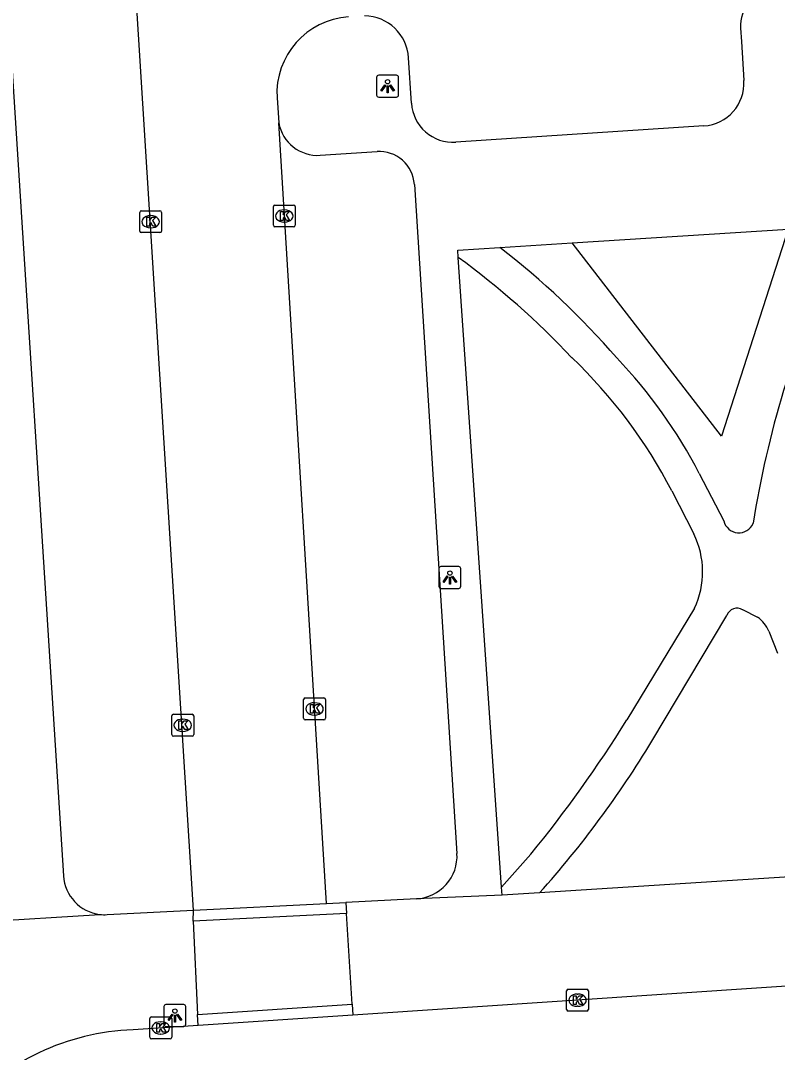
# Model space of a CAD drawing. Extents: x 159689 to 160786, y 387323 to 388339.
# Drawn here: x 160354.58 to 160389.12, y 387693.69 to 387740.81 of the extents above; entities that cross this region are included whole.
import ezdxf

# ---------------------------------------------------------------- set-up
doc = ezdxf.new("R2010")
doc.units = 0
for name, color, linetype in [('IMGEO_Groenvoorziening', 7, 'Continuous'), ('IMGEO_Kolk', 7, 'Continuous'), ('IMGEO_Lichtpunt', 7, 'Continuous'), ('IMGEO_Rijbaan_lokaal_open', 7, 'Continuous'), ('IMGEO_Voetpad_halfverhard', 7, 'Continuous'), ('IMGEO_Voetpad_open', 7, 'Continuous')]:
    doc.layers.add(name, color=color, linetype=linetype)

msp = doc.modelspace()

# ---------------------------------------------------------------- linework, layer by layer
at = {"layer": 'IMGEO_Groenvoorziening'}
msp.add_lwpolyline([(160389.614, 387731.283), (160386.571, 387721.835), (160379.759, 387730.652)], dxfattribs=at)
at = {"layer": 'IMGEO_Kolk'}
for p, q in [((160366.119, 387731.459), (160366.119, 387732.311)), ((160366.194, 387732.385), (160367.046, 387732.385)), ((160367.12, 387732.311), (160367.12, 387731.459)), ((160360.018, 387731.198), (160360.018, 387732.05)), ((160360.093, 387732.124), (160360.945, 387732.124)), ((160360.506, 387731.904), (160360.531, 387731.904)), ((160361.019, 387732.05), (160361.019, 387731.198)), ((160366.607, 387732.165), (160366.632, 387732.165)), ((160360.529, 387731.344), (160360.504, 387731.344)), ((160367.046, 387731.385), (160366.194, 387731.385)), ((160366.63, 387731.605), (160366.605, 387731.605)), ((160360.945, 387731.124), (160360.093, 387731.124)), ((160367.498, 387708.95), (160367.498, 387709.802)), ((160367.573, 387709.876), (160368.425, 387709.876)), ((160367.986, 387709.656), (160368.011, 387709.656)), ((160368.499, 387709.802), (160368.499, 387708.95)), ((160361.482, 387708.203), (160361.482, 387709.055)), ((160361.557, 387709.129), (160362.409, 387709.129)), ((160361.97, 387708.909), (160361.995, 387708.909)), ((160362.483, 387709.055), (160362.483, 387708.203)), ((160368.425, 387708.876), (160367.573, 387708.876)), ((160368.009, 387709.096), (160367.984, 387709.096)), ((160361.993, 387708.349), (160361.968, 387708.349)), ((160362.409, 387708.129), (160361.557, 387708.129)), ((160379.502, 387695.65), (160379.502, 387696.502)), ((160379.577, 387696.576), (160380.429, 387696.576)), ((160380.503, 387696.502), (160380.503, 387695.65)), ((160379.99, 387696.356), (160380.015, 387696.356)), ((160380.429, 387695.576), (160379.577, 387695.576)), ((160380.013, 387695.796), (160379.988, 387695.796)), ((160360.478, 387694.382), (160360.478, 387695.234)), ((160360.553, 387695.308), (160361.405, 387695.308)), ((160360.966, 387695.088), (160360.991, 387695.088)), ((160361.479, 387695.234), (160361.479, 387694.382)), ((160361.405, 387694.308), (160360.553, 387694.308)), ((160360.989, 387694.528), (160360.964, 387694.528))]:
    msp.add_line(p, q, dxfattribs=at)
for points in [[(160366.119, 387731.459), (160366.119, 387732.311)], [(160366.194, 387732.385), (160367.046, 387732.385)], [(160367.12, 387732.311), (160367.12, 387731.459)], [(160360.018, 387731.198), (160360.018, 387732.05)], [(160360.093, 387732.124), (160360.945, 387732.124)], [(160360.339, 387731.824), (160360.462, 387731.824), (160360.462, 387731.673), (160360.592, 387731.824), (160360.756, 387731.824), (160360.61, 387731.673), (160360.763, 387731.424), (160360.611, 387731.424), (160360.526, 387731.588), (160360.462, 387731.521), (160360.462, 387731.424), (160360.339, 387731.424), (160360.339, 387731.824)], [(160361.019, 387732.05), (160361.019, 387731.198)], [(160366.44, 387732.085), (160366.563, 387732.085), (160366.563, 387731.934), (160366.693, 387732.085), (160366.857, 387732.085), (160366.711, 387731.934), (160366.864, 387731.685), (160366.712, 387731.685), (160366.627, 387731.849), (160366.563, 387731.782), (160366.563, 387731.685), (160366.44, 387731.685), (160366.44, 387732.085)], [(160367.046, 387731.385), (160366.194, 387731.385)], [(160360.945, 387731.124), (160360.093, 387731.124)], [(160367.498, 387708.95), (160367.498, 387709.802)], [(160367.573, 387709.876), (160368.425, 387709.876)], [(160368.499, 387709.802), (160368.499, 387708.95)], [(160367.819, 387709.576), (160367.942, 387709.576), (160367.942, 387709.425), (160368.072, 387709.576), (160368.236, 387709.576), (160368.09, 387709.425), (160368.243, 387709.176), (160368.091, 387709.176), (160368.006, 387709.34), (160367.942, 387709.273), (160367.942, 387709.176), (160367.819, 387709.176), (160367.819, 387709.576)], [(160361.482, 387708.203), (160361.482, 387709.055)], [(160361.557, 387709.129), (160362.409, 387709.129)], [(160361.803, 387708.829), (160361.926, 387708.829), (160361.926, 387708.678), (160362.056, 387708.829), (160362.22, 387708.829), (160362.074, 387708.678), (160362.227, 387708.429), (160362.075, 387708.429), (160361.99, 387708.593), (160361.926, 387708.526), (160361.926, 387708.429), (160361.803, 387708.429), (160361.803, 387708.829)], [(160362.483, 387709.055), (160362.483, 387708.203)], [(160368.425, 387708.876), (160367.573, 387708.876)], [(160362.409, 387708.129), (160361.557, 387708.129)], [(160379.502, 387695.65), (160379.502, 387696.502)], [(160379.577, 387696.576), (160380.429, 387696.576)], [(160380.503, 387696.502), (160380.503, 387695.65)], [(160379.823, 387696.276), (160379.946, 387696.276), (160379.946, 387696.125), (160380.076, 387696.276), (160380.24, 387696.276), (160380.094, 387696.125), (160380.247, 387695.876), (160380.095, 387695.876), (160380.01, 387696.04), (160379.946, 387695.973), (160379.946, 387695.876), (160379.823, 387695.876), (160379.823, 387696.276)], [(160380.429, 387695.576), (160379.577, 387695.576)], [(160360.478, 387694.382), (160360.478, 387695.234)], [(160360.553, 387695.308), (160361.405, 387695.308)], [(160361.479, 387695.234), (160361.479, 387694.382)], [(160360.799, 387695.008), (160360.922, 387695.008), (160360.922, 387694.857), (160361.052, 387695.008), (160361.216, 387695.008), (160361.07, 387694.857), (160361.223, 387694.608), (160361.071, 387694.608), (160360.986, 387694.772), (160360.922, 387694.705), (160360.922, 387694.608), (160360.799, 387694.608), (160360.799, 387695.008)], [(160361.405, 387694.308), (160360.553, 387694.308)]]:
    msp.add_lwpolyline(points, dxfattribs=at)
for centre, start, end in [((160366.196, 387732.309), 91.552, 178.448), ((160366.196, 387732.309), 91.552, 178.448), ((160367.044, 387732.309), 1.552, 88.448), ((160367.044, 387732.309), 1.552, 88.448), ((160360.095, 387732.048), 91.552, 178.448), ((160360.095, 387732.048), 91.552, 178.448), ((160360.943, 387732.048), 1.552, 88.448), ((160360.943, 387732.048), 1.552, 88.448), ((160366.196, 387731.461), 181.552, 268.448), ((160366.196, 387731.461), 181.552, 268.448), ((160367.044, 387731.461), 271.552, 358.448), ((160367.044, 387731.461), 271.552, 358.448), ((160360.095, 387731.2), 181.552, 268.448), ((160360.095, 387731.2), 181.552, 268.448), ((160360.943, 387731.2), 271.552, 358.448), ((160360.943, 387731.2), 271.552, 358.448), ((160367.575, 387709.8), 91.552, 178.448), ((160367.575, 387709.8), 91.552, 178.448), ((160368.423, 387709.8), 1.552, 88.448), ((160368.423, 387709.8), 1.552, 88.448), ((160361.559, 387709.053), 91.552, 178.448), ((160361.559, 387709.053), 91.552, 178.448), ((160362.407, 387709.053), 1.552, 88.448), ((160362.407, 387709.053), 1.552, 88.448), ((160367.575, 387708.952), 181.552, 268.448), ((160367.575, 387708.952), 181.552, 268.448), ((160368.423, 387708.952), 271.552, 358.448), ((160368.423, 387708.952), 271.552, 358.448), ((160361.559, 387708.205), 181.552, 268.448), ((160361.559, 387708.205), 181.552, 268.448), ((160362.407, 387708.205), 271.552, 358.448), ((160362.407, 387708.205), 271.552, 358.448), ((160379.579, 387696.5), 91.552, 178.448), ((160379.579, 387696.5), 91.552, 178.448), ((160380.427, 387696.5), 1.552, 88.448), ((160380.427, 387696.5), 1.552, 88.448), ((160379.579, 387695.652), 181.552, 268.448), ((160379.579, 387695.652), 181.552, 268.448), ((160380.427, 387695.652), 271.552, 358.448), ((160380.427, 387695.652), 271.552, 358.448), ((160360.555, 387695.232), 91.552, 178.448), ((160360.555, 387695.232), 91.552, 178.448), ((160361.403, 387695.232), 1.552, 88.448), ((160361.403, 387695.232), 1.552, 88.448), ((160360.555, 387694.384), 181.552, 268.448), ((160360.555, 387694.384), 181.552, 268.448), ((160361.403, 387694.384), 271.552, 358.448), ((160361.403, 387694.384), 271.552, 358.448)]:
    msp.add_arc(centre, 0.0765, start, end, dxfattribs=at)
for centre, major_axis, ratio, start_param, end_param in [((160360.505, 387731.624), (-0.387, 0.002), 0.722429, 4.712389, 7.853982), ((160360.53, 387731.624), (-0.39, 0.002), 0.717154, 1.570796, 4.712389), ((160366.606, 387731.885), (-0.387, 0.002), 0.722429, 4.712389, 7.853982), ((160366.631, 387731.885), (-0.39, 0.002), 0.717154, 1.570796, 4.712389), ((160367.985, 387709.376), (-0.387, 0.002), 0.722429, 4.712389, 7.853982), ((160368.01, 387709.376), (-0.39, 0.002), 0.717154, 1.570796, 4.712389), ((160361.969, 387708.629), (-0.387, 0.002), 0.722429, 4.712389, 7.853982), ((160361.994, 387708.629), (-0.39, 0.002), 0.717154, 1.570796, 4.712389), ((160379.989, 387696.076), (-0.387, 0.002), 0.722429, 4.712389, 7.853982), ((160380.014, 387696.076), (-0.39, 0.002), 0.717154, 1.570796, 4.712389), ((160360.965, 387694.808), (-0.387, 0.002), 0.722429, 4.712389, 7.853982), ((160360.99, 387694.808), (-0.39, 0.002), 0.717154, 1.570796, 4.712389)]:
    msp.add_ellipse(centre, major_axis=major_axis, ratio=ratio, start_param=start_param, end_param=end_param, dxfattribs=at)
at = {"layer": 'IMGEO_Lichtpunt'}
for p, q in [((160370.835, 387738.215), (160370.835, 387737.408)), ((160370.835, 387738.215), (160370.835, 387737.408)), ((160371.737, 387738.31), (160370.929, 387738.31)), ((160371.737, 387738.31), (160370.929, 387738.31)), ((160371.831, 387737.408), (160371.831, 387738.215)), ((160371.831, 387737.408), (160371.831, 387738.215)), ((160370.929, 387737.314), (160371.737, 387737.314)), ((160370.929, 387737.314), (160371.737, 387737.314)), ((160373.677, 387715.782), (160373.677, 387714.975)), ((160373.677, 387715.782), (160373.677, 387714.975)), ((160374.579, 387715.877), (160373.771, 387715.877)), ((160374.579, 387715.877), (160373.771, 387715.877)), ((160374.673, 387714.975), (160374.673, 387715.782)), ((160374.673, 387714.975), (160374.673, 387715.782)), ((160373.771, 387714.881), (160374.579, 387714.881)), ((160373.771, 387714.881), (160374.579, 387714.881)), ((160361.125, 387695.78), (160361.125, 387694.973)), ((160361.125, 387695.78), (160361.125, 387694.973)), ((160362.027, 387695.875), (160361.219, 387695.875)), ((160362.027, 387695.875), (160361.219, 387695.875)), ((160362.121, 387694.973), (160362.121, 387695.78)), ((160362.121, 387694.973), (160362.121, 387695.78)), ((160361.219, 387694.879), (160362.027, 387694.879)), ((160361.219, 387694.879), (160362.027, 387694.879))]:
    msp.add_line(p, q, dxfattribs=at)
for points in [[(160371.209, 387737.879), (160371.248, 387737.851), (160371.06, 387737.589), (160371.022, 387737.616), (160371.209, 387737.879)], [(160371.311, 387737.831), (160371.358, 387737.831), (160371.358, 387737.509), (160371.311, 387737.509), (160371.311, 387737.831)], [(160371.421, 387737.851), (160371.459, 387737.878), (160371.646, 387737.616), (160371.607, 387737.588), (160371.421, 387737.851)], [(160374.051, 387715.446), (160374.09, 387715.418), (160373.902, 387715.156), (160373.864, 387715.183), (160374.051, 387715.446)], [(160374.153, 387715.398), (160374.2, 387715.398), (160374.2, 387715.076), (160374.153, 387715.076), (160374.153, 387715.398)], [(160374.263, 387715.418), (160374.301, 387715.445), (160374.488, 387715.183), (160374.449, 387715.155), (160374.263, 387715.418)], [(160361.499, 387695.444), (160361.538, 387695.416), (160361.35, 387695.154), (160361.312, 387695.181), (160361.499, 387695.444)], [(160361.601, 387695.396), (160361.648, 387695.396), (160361.648, 387695.074), (160361.601, 387695.074), (160361.601, 387695.396)], [(160361.711, 387695.416), (160361.749, 387695.443), (160361.936, 387695.181), (160361.897, 387695.153), (160361.711, 387695.416)]]:
    msp.add_lwpolyline(points, dxfattribs=at)
for centre in [(160371.334, 387738.013), (160374.176, 387715.58), (160361.624, 387695.578)]:
    msp.add_circle(centre, 0.0994, dxfattribs=at)
for centre, start, end in [((160370.929, 387738.215), 90, 180), ((160370.929, 387738.215), 90, 180), ((160371.737, 387738.215), 0, 90), ((160371.737, 387738.215), 0, 90), ((160370.929, 387737.408), 180, 270), ((160370.929, 387737.408), 180, 270), ((160371.737, 387737.408), 270, 0), ((160371.737, 387737.408), 270, 360), ((160373.771, 387715.782), 90, 180), ((160373.771, 387715.782), 90, 180), ((160374.579, 387715.782), 0, 90), ((160374.579, 387715.782), 0, 90), ((160373.771, 387714.975), 180, 270), ((160373.771, 387714.975), 180, 270), ((160374.579, 387714.975), 270, 0), ((160374.579, 387714.975), 270, 360), ((160361.219, 387695.78), 90, 180), ((160361.219, 387695.78), 90, 180), ((160362.027, 387695.78), 0, 90), ((160362.027, 387695.78), 0, 90), ((160361.219, 387694.973), 180, 270), ((160361.219, 387694.973), 180, 270), ((160362.027, 387694.973), 270, 0), ((160362.027, 387694.973), 270, 360)]:
    msp.add_arc(centre, 0.0946, start, end, dxfattribs=at)
at = {"layer": 'IMGEO_Rijbaan_lokaal_open'}
for points in [[(160362.482, 387700.184), (160359.59, 387746.24)], [(160366.288, 387737.274), (160366.368, 387736.143)], [(160368.541, 387700.494), (160366.368, 387736.143)], [(160362.482, 387700.184), (160368.541, 387700.494)], [(160403.188, 387697.624), (160398.414, 387697.302), (160369.75, 387695.391)], [(160369.75, 387695.391), (160362.683, 387694.92)], [(160362.683, 387694.92), (160359.719, 387694.722)]]:
    msp.add_lwpolyline(points, dxfattribs=at)
for centre, radius, start, end in [((160369.783, 387737.486), 3.501, 93.7497, 183.4725), ((160360.131, 387683.684), 11.046, 92.1396, 138.3478)]:
    msp.add_arc(centre, radius, start, end, dxfattribs=at)
at = {"layer": 'IMGEO_Voetpad_halfverhard'}
for points in [[(160385.561, 387720.124), (160386.68, 387717.967)], [(160384.307, 387719.33), (160385.309, 387717.365)], [(160385.338, 387713.974), (160382.249, 387708.871)], [(160387.539, 387713.908), (160388.218, 387713.561)], [(160383.4, 387707.906), (160386.82, 387713.645)], [(160388.738, 387712.919), (160389.124, 387711.926)], [(160377.869, 387702.74), (160376.532, 387701.229)]]:
    msp.add_lwpolyline(points, dxfattribs=at)
for centre, radius, start, end in [((160354.346, 387701.686), 36.274, 40.8288, 52.4399), ((160352.172, 387699.417), 37.897, 43.3164, 53.7947), ((160434.273, 387710.435), 46.847, 155.6675, 170.8862), ((160363.783, 387708.698), 23.114, 27.3849, 46.3248), ((160365.274, 387709.628), 22.842, 27.3558, 43.6764), ((160387.367, 387718.121), 0.704, 192.6638, 337.7664), ((160381.838, 387715.64), 3.876, 334.55, 26.4299), ((160387.288, 387713.48), 0.496, 59.5631, 160.6205), ((160387.405, 387712.371), 1.442, 22.3583, 55.6545), ((160333.663, 387738.951), 57.143, 320.6777, 328.2381), ((160343.423, 387732.12), 46.738, 318.2159, 328.7969)]:
    msp.add_arc(centre, radius, start, end, dxfattribs=at)
at = {"layer": 'IMGEO_Voetpad_open'}
for points in [[(160353.847, 387744.031), (160356.538, 387701.758)], [(160387.438, 387740.467), (160387.48, 387739.85), (160387.593, 387738.066)], [(160372.424, 387737.032), (160372.292, 387739.111)], [(160385.774, 387735.997), (160374.444, 387735.257)], [(160368.259, 387734.655), (160370.854, 387734.824)], [(160372.555, 387733.329), (160374.5, 387702.776)], [(160379.759, 387730.652), (160389.614, 387731.283)], [(160374.557, 387729.997), (160374.535, 387730.318), (160376.459, 387730.441)], [(160376.459, 387730.441), (160379.759, 387730.652)], [(160376.532, 387701.229), (160374.557, 387729.997)], [(160394.21, 387702.003), (160378.274, 387700.977)], [(160376.557, 387700.866), (160376.532, 387701.229)], [(160372.653, 387700.705), (160369.434, 387700.54)], [(160376.557, 387700.866), (160372.653, 387700.705)], [(160378.274, 387700.977), (160376.557, 387700.866)], [(160368.541, 387700.494), (160369.434, 387700.54)], [(160369.434, 387700.54), (160369.457, 387700.041)], [(160352.754, 387699.654), (160358.2, 387699.993)], [(160358.531, 387699.981), (160362.482, 387700.184)], [(160362.464, 387699.683), (160362.482, 387700.184)], [(160369.457, 387700.041), (160362.464, 387699.683)], [(160369.719, 387695.89), (160369.457, 387700.041)], [(160362.464, 387699.683), (160362.652, 387695.419)], [(160362.652, 387695.419), (160369.719, 387695.89)], [(160369.719, 387695.89), (160369.75, 387695.391)], [(160362.683, 387694.92), (160362.652, 387695.419)]]:
    msp.add_lwpolyline(points, dxfattribs=at)
for centre, radius, start, end in [((160389.217, 387740.508), 1.78, 98.9348, 181.3101), ((160370.257, 387738.982), 2.039, 3.6144, 89.3366), ((160385.649, 387737.941), 1.948, 273.6899, 3.6682), ((160374.321, 387737.154), 1.901, 183.6674, 273.7202), ((160368.142, 387736.452), 1.8, 189.8677, 273.7349), ((160370.959, 387733.228), 1.6, 3.6243, 93.7516), ((160372.553, 387702.653), 1.951, 272.9446, 3.5997), ((160358.434, 387701.878), 1.9, 183.6295, 262.9274), ((160358.436, 387701.937), 1.959, 263.0737, 272.7738)]:
    msp.add_arc(centre, radius, start, end, dxfattribs=at)

doc.saveas('drawing.dxf')
